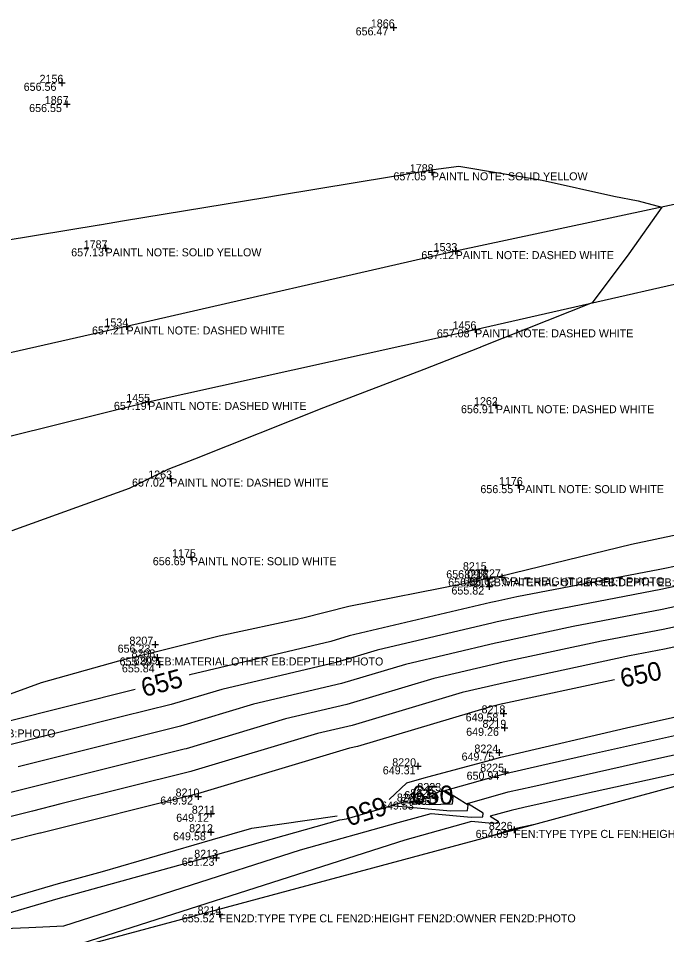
# Model space of a CAD drawing. Extents: x 2129350 to 2137777, y 657588 to 659885.
# Drawn here: x 2135773.3 to 2135870.5, y 659309.1 to 659446.5 of the extents above; entities that cross this region are included whole.
import ezdxf

# ---------------------------------------------------------------- set-up
doc = ezdxf.new("R2010")
doc.units = 0
for name, color, linetype in [('DT_X_Contour_Major', 7, 'Continuous'), ('DT_X_Contour_Minor', 7, 'Continuous'), ('DT_X_TIN_Hull', 7, 'Continuous'), ('PV_X_COP', 7, 'Continuous'), ('SV_X_Shot_Marker', 7, 'Continuous'), ('SV_X_Text_Comment', 7, 'Continuous'), ('SV_X_Text_Elevation', 7, 'Continuous'), ('SV_X_Text_Name', 7, 'Continuous')]:
    doc.layers.add(name, color=color, linetype=linetype)

msp = doc.modelspace()

# ---------------------------------------------------------------- linework, layer by layer
at = {"layer": 'DT_X_Contour_Major'}
for points in [[(2135896.61, 659369.2), (2135894.8, 659368.79), (2135894.34, 659368.69), (2135893.98, 659368.61), (2135872.37, 659364.48), (2135869.43, 659363.85), (2135848, 659359.75), (2135844.87, 659359.08), (2135844.11, 659358.93), (2135822.86, 659353.9), (2135820.14, 659353.09), (2135798.99, 659348.08), (2135798.9, 659348.05)], [(2135828.87, 659329.41), (2135831.5, 659331.9), (2135834.14, 659332.64), (2135834.85, 659332.84), (2135843.45, 659335.13), (2135845.59, 659335.73), (2135846.89, 659336.02), (2135864.47, 659340.11), (2135871.35, 659341.66), (2135888.7, 659345.68), (2135895.78, 659347.28), (2135899.34, 659348.1), (2135899.7, 659348.17), (2135917.92, 659351.97), (2135924.25, 659353.16), (2135925.42, 659353.41)], [(2135862.67, 659347.32), (2135845.92, 659343.72), (2135845.85, 659343.71), (2135844.05, 659343.28), (2135824.13, 659337.36), (2135822.93, 659337.07), (2135800.14, 659330.25), (2135800.13, 659330.25), (2135776.6, 659324.37), (2135776.52, 659324.35), (2135771.78, 659323.17), (2135766.06, 659321.69)], [(2135790.79, 659345.88), (2135771.11, 659340.95), (2135767.07, 659339.94), (2135746.91, 659334.89), (2135746.25, 659334.74), (2135746.14, 659334.71), (2135726.57, 659329.23), (2135722.03, 659328.21), (2135702.29, 659322.66), (2135697.92, 659321.68), (2135696.11, 659321.17), (2135694.05, 659320.6)], [(2135835.58, 659330.08), (2135836.24, 659330.53), (2135836.93, 659330.74), (2135838.43, 659329.8), (2135838.34, 659328.69), (2135834.93, 659328.61), (2135831.93, 659328.88), (2135834.05, 659329.52), (2135835.58, 659330.08)], [(2135724.08, 659303.06), (2135727.22, 659303.76), (2135747.77, 659308.21), (2135751.7, 659309.09), (2135755.63, 659309.94), (2135760.17, 659311.21), (2135779.3, 659316.79), (2135785.89, 659318.61), (2135802.38, 659323.42), (2135808.27, 659325.08), (2135821.07, 659326.95)]]:
    msp.add_lwpolyline(points, dxfattribs=at)
at = {"layer": 'DT_X_Contour_Minor'}
for points in [[(2135766.28, 659412.36), (2135785.42, 659415.52), (2135785.47, 659415.53), (2135789.22, 659416.14), (2135810.22, 659419.62), (2135812.28, 659419.96), (2135834.96, 659423.71), (2135835.16, 659423.74), (2135835.54, 659423.79), (2135839.34, 659424.28), (2135851.8, 659422.21), (2135862.56, 659419.79), (2135866.19, 659419.09), (2135869.76, 659418.18), (2135864.81, 659411.17), (2135859.3, 659403.82), (2135842.59, 659397.17), (2135842.5, 659397.14), (2135842.37, 659397.09), (2135834.09, 659393.83), (2135819.01, 659388.09), (2135799.69, 659380.38), (2135795.71, 659378.84), (2135795.68, 659378.83), (2135789.93, 659376.02), (2135772.3, 659369.66)], [(2135938.61, 659375.81), (2135919.78, 659371.56), (2135913.44, 659370.08), (2135895.41, 659366), (2135895.04, 659365.92), (2135894.11, 659365.72), (2135876.73, 659362.4), (2135869.6, 659360.86), (2135852.23, 659357.54), (2135845.08, 659356.01), (2135844.46, 659355.89), (2135827.1, 659351.77), (2135820.94, 659349.94), (2135803.78, 659345.88), (2135796.72, 659343.76), (2135796.21, 659343.64), (2135788.92, 659341.82), (2135772.2, 659337.63)], [(2135934.78, 659372.05), (2135920.38, 659368.8), (2135909.64, 659366.29), (2135896.02, 659363.21), (2135895.74, 659363.15), (2135894.25, 659362.83), (2135881.1, 659360.31), (2135869.77, 659357.88), (2135856.45, 659355.33), (2135845.29, 659352.94), (2135844.81, 659352.84), (2135831.33, 659349.65), (2135821.74, 659346.8), (2135808.56, 659343.67), (2135797.58, 659340.39), (2135797.19, 659340.29), (2135785.84, 659337.46), (2135773.28, 659334.31)], [(2135872.29, 659369.13), (2135865.19, 659367.6), (2135849.61, 659363.79), (2135845.12, 659362.73), (2135844.55, 659362.7), (2135844.52, 659362.7), (2135843.51, 659362.48), (2135842.33, 659362.2), (2135840.09, 659361.72), (2135822.85, 659358.32), (2135815.96, 659356.55), (2135803.38, 659353.86), (2135794.42, 659351.62), (2135793.99, 659351.52), (2135788.3, 659350.11), (2135776.72, 659346.86), (2135769.98, 659344.43)], [(2135945.94, 659368.94), (2135927.14, 659364.54), (2135921.58, 659363.29), (2135902.03, 659358.71), (2135897.23, 659357.63), (2135897.14, 659357.61), (2135894.52, 659357.04), (2135889.82, 659356.14), (2135870.12, 659351.91), (2135864.9, 659350.91), (2135845.71, 659346.79), (2135845.51, 659346.75), (2135839.81, 659345.41), (2135823.33, 659340.5), (2135818.14, 659339.27), (2135799.29, 659333.63), (2135799.15, 659333.6), (2135779.68, 659328.74), (2135775.44, 659327.67), (2135754.97, 659322.56)], [(2135930.96, 659368.3), (2135920.98, 659366.05), (2135905.83, 659362.5), (2135896.63, 659360.42), (2135896.44, 659360.38), (2135894.38, 659359.93), (2135885.46, 659358.23), (2135869.94, 659354.89), (2135860.68, 659353.12), (2135845.5, 659349.86), (2135845.16, 659349.8), (2135835.57, 659347.53), (2135822.53, 659343.65), (2135813.35, 659341.47), (2135798.43, 659337.01), (2135798.17, 659336.95), (2135782.76, 659333.1), (2135774.36, 659330.99), (2135758, 659326.91)], [(2135771.16, 659310.06), (2135774.86, 659310.23), (2135780.1, 659310.48), (2135815.61, 659321.85), (2135830.25, 659325.93), (2135835.15, 659327.3), (2135841.19, 659326.75), (2135842.92, 659326.79), (2135842.97, 659327.35), (2135840.62, 659328.82), (2135846.72, 659330.52), (2135850.4, 659331.35), (2135867.93, 659335.31), (2135888.15, 659339.73), (2135901.61, 659342.79), (2135902.43, 659342.94), (2135915.57, 659345.43), (2135943.1, 659349.37)], [(2135906.47, 659340.56), (2135903.56, 659340.15), (2135902.85, 659340.02), (2135902.81, 659340.01), (2135902.08, 659339.84), (2135858.02, 659330.2), (2135849.04, 659328.18), (2135847.16, 659327.75), (2135844.03, 659326.88), (2135845.23, 659326.13), (2135845.21, 659325.84), (2135844.32, 659325.82), (2135841.23, 659326.1), (2135838.72, 659325.4), (2135831.21, 659323.31), (2135775.33, 659305.42)], [(2135770.79, 659312.07), (2135779.26, 659314.54), (2135800.24, 659320.34), (2135802.85, 659321.1), (2135821.5, 659326.35), (2135822.47, 659326.49), (2135829.14, 659328.47), (2135829.19, 659328.52), (2135831.32, 659329.12), (2135829.2, 659328.48), (2135838.06, 659327.68), (2135840.63, 659327.74), (2135840.7, 659328.57), (2135837.21, 659330.76), (2135846.29, 659333.29), (2135851.76, 659334.53), (2135858.14, 659335.97), (2135875.68, 659339.9)], [(2135836.08, 659330.04), (2135835.73, 659329.8), (2135835.24, 659329.63), (2135836.05, 659329.65), (2135836.08, 659330.04)], [(2135850.44, 659325.61), (2135848.12, 659325.1), (2135847.68, 659325), (2135847.59, 659324.98), (2135847.44, 659324.94), (2135847.5, 659324.9), (2135847.5, 659324.89), (2135847.45, 659324.89), (2135847.3, 659324.9), (2135847.18, 659324.87), (2135846.82, 659324.77), (2135844.11, 659323.9)]]:
    msp.add_lwpolyline(points, dxfattribs=at)
at = {"layer": 'DT_X_TIN_Hull'}
msp.add_lwpolyline([(2135505.42, 659239.1), (2135573.46, 659256.02), (2135654.5, 659276.07), (2135708.23, 659289.38), (2135758.75, 659300.96), (2135847.61, 659324.84), (2135902.87, 659339.85)], dxfattribs=at)
at = {"layer": 'PV_X_COP'}
for points in [[(2136329.85, 659510.95), (2136280.38, 659502.64), (2136230.88, 659493.54), (2136181.4, 659484.18), (2136132.47, 659474.69), (2136083.19, 659464.43), (2136034.23, 659454.15), (2135985.75, 659444.01), (2135936.41, 659433.42), (2135887.96, 659422.06), (2135838.84, 659411.57), (2135789.51, 659400.28), (2135741.18, 659389.33), (2135692.54, 659377.38), (2135643.68, 659365.4), (2135595.16, 659353.53), (2135547.18, 659341.2), (2135498.35, 659328.82)], [(2135501.4, 659316.76), (2135549.86, 659329.4), (2135598.38, 659342.03), (2135647.15, 659354.06), (2135695.56, 659366.14), (2135744.4, 659377), (2135792.77, 659388.98), (2135841.76, 659399.85), (2135890.98, 659411.01), (2135939.56, 659421.48), (2135988.27, 659432.06), (2136037.65, 659442.77), (2136086.4, 659453.35), (2136135.67, 659463.31), (2136184.84, 659472.56), (2136234.37, 659481.65), (2136283.69, 659491.06), (2136332.92, 659499.96)]]:
    msp.add_lwpolyline(points, dxfattribs=at)
at = {"layer": 'SV_X_Shot_Marker'}
for p, q in [((2135829.02, 659445.09), (2135830.02, 659445.09)), ((2135829.52, 659445.59), (2135829.52, 659444.59)), ((2135829.52, 659445.09), (2135829.52, 659445.09)), ((2135779.33, 659436.79), (2135780.33, 659436.79)), ((2135779.83, 659437.29), (2135779.83, 659436.29)), ((2135779.83, 659436.79), (2135779.83, 659436.79)), ((2135780.08, 659433.61), (2135781.08, 659433.61)), ((2135780.58, 659434.11), (2135780.58, 659433.11)), ((2135780.58, 659433.61), (2135780.58, 659433.61)), ((2135835.26, 659423.89), (2135835.26, 659422.89)), ((2135834.76, 659423.39), (2135835.76, 659423.39)), ((2135835.26, 659423.39), (2135835.26, 659423.39)), ((2135785.87, 659411.99), (2135786.87, 659411.99)), ((2135786.37, 659412.49), (2135786.37, 659411.49)), ((2135786.37, 659411.99), (2135786.37, 659411.99)), ((2135838.34, 659411.57), (2135839.34, 659411.57)), ((2135838.84, 659412.07), (2135838.84, 659411.07)), ((2135838.84, 659411.57), (2135838.84, 659411.57)), ((2135789.51, 659400.78), (2135789.51, 659399.78)), ((2135789.01, 659400.28), (2135790.01, 659400.28)), ((2135789.51, 659400.28), (2135789.51, 659400.28)), ((2135841.26, 659399.85), (2135842.26, 659399.85)), ((2135841.76, 659400.35), (2135841.76, 659399.35)), ((2135841.76, 659399.85), (2135841.76, 659399.85)), ((2135792.27, 659388.98), (2135793.27, 659388.98)), ((2135792.77, 659389.48), (2135792.77, 659388.48)), ((2135792.77, 659388.98), (2135792.77, 659388.98)), ((2135844.38, 659388.48), (2135845.38, 659388.48)), ((2135844.88, 659388.98), (2135844.88, 659387.98)), ((2135844.88, 659388.48), (2135844.88, 659388.48)), ((2135795.57, 659377.49), (2135796.57, 659377.49)), ((2135796.07, 659377.99), (2135796.07, 659376.99)), ((2135796.07, 659377.49), (2135796.07, 659377.49)), ((2135847.71, 659376.5), (2135848.71, 659376.5)), ((2135848.21, 659377), (2135848.21, 659376)), ((2135848.21, 659376.5), (2135848.21, 659376.5)), ((2135799.14, 659366.2), (2135799.14, 659365.2)), ((2135798.64, 659365.7), (2135799.64, 659365.7)), ((2135799.14, 659365.7), (2135799.14, 659365.7)), ((2135842.71, 659363.75), (2135843.71, 659363.75)), ((2135843.21, 659364.25), (2135843.21, 659363.25)), ((2135843.21, 659363.75), (2135843.21, 659363.75)), ((2135842.99, 659362.54), (2135843.99, 659362.54)), ((2135843.49, 659363.04), (2135843.49, 659362.04)), ((2135843.49, 659362.54), (2135843.49, 659362.54)), ((2135845.28, 659362.69), (2135846.28, 659362.69)), ((2135845.78, 659363.19), (2135845.78, 659362.19)), ((2135845.78, 659362.69), (2135845.78, 659362.69)), ((2135843.34, 659361.31), (2135844.34, 659361.31)), ((2135843.84, 659361.81), (2135843.84, 659360.81)), ((2135843.84, 659361.31), (2135843.84, 659361.31)), ((2135793.32, 659352.6), (2135794.32, 659352.6)), ((2135793.82, 659353.1), (2135793.82, 659352.1)), ((2135793.82, 659352.6), (2135793.82, 659352.6)), ((2135794.12, 659351.18), (2135794.12, 659350.18)), ((2135793.62, 659350.68), (2135794.62, 659350.68)), ((2135794.12, 659350.68), (2135794.12, 659350.68)), ((2135794.45, 659350.15), (2135794.45, 659349.15)), ((2135793.95, 659349.65), (2135794.95, 659349.65)), ((2135794.45, 659349.65), (2135794.45, 659349.65)), ((2135845.52, 659342.3), (2135846.52, 659342.3)), ((2135846.02, 659342.8), (2135846.02, 659341.8)), ((2135846.02, 659342.3), (2135846.02, 659342.3)), ((2135845.65, 659340.14), (2135846.65, 659340.14)), ((2135846.15, 659340.64), (2135846.15, 659339.64)), ((2135846.15, 659340.14), (2135846.15, 659340.14)), ((2135844.88, 659336.43), (2135845.88, 659336.43)), ((2135845.38, 659336.93), (2135845.38, 659335.93)), ((2135845.38, 659336.43), (2135845.38, 659336.43)), ((2135833.17, 659334.87), (2135833.17, 659333.87)), ((2135832.67, 659334.37), (2135833.67, 659334.37)), ((2135833.17, 659334.37), (2135833.17, 659334.37)), ((2135845.75, 659333.56), (2135846.75, 659333.56)), ((2135846.25, 659334.06), (2135846.25, 659333.06)), ((2135846.25, 659333.56), (2135846.25, 659333.56)), ((2135836.33, 659330.66), (2135837.33, 659330.66)), ((2135836.83, 659331.16), (2135836.83, 659330.16)), ((2135836.83, 659330.66), (2135836.83, 659330.66)), ((2135799.75, 659329.84), (2135800.75, 659329.84)), ((2135800.25, 659330.34), (2135800.25, 659329.34)), ((2135800.25, 659329.84), (2135800.25, 659329.84)), ((2135833.33, 659329.59), (2135833.33, 659328.59)), ((2135835.25, 659329.77), (2135836.25, 659329.77)), ((2135835.75, 659330.27), (2135835.75, 659329.27)), ((2135835.75, 659329.77), (2135835.75, 659329.77)), ((2135802.15, 659327.76), (2135802.15, 659326.76)), ((2135832.83, 659329.09), (2135833.83, 659329.09)), ((2135833.33, 659329.09), (2135833.33, 659329.09)), ((2135801.65, 659327.26), (2135802.65, 659327.26)), ((2135802.15, 659327.26), (2135802.15, 659327.26)), ((2135847.61, 659325.34), (2135847.61, 659324.34)), ((2135801.67, 659324.49), (2135802.67, 659324.49)), ((2135802.17, 659324.99), (2135802.17, 659323.99)), ((2135802.17, 659324.49), (2135802.17, 659324.49)), ((2135847.11, 659324.84), (2135848.11, 659324.84)), ((2135847.61, 659324.84), (2135847.61, 659324.84)), ((2135802.94, 659321.16), (2135802.94, 659320.16)), ((2135802.44, 659320.66), (2135803.44, 659320.66)), ((2135802.94, 659320.66), (2135802.94, 659320.66)), ((2135803.43, 659312.69), (2135803.43, 659311.69)), ((2135802.93, 659312.19), (2135803.93, 659312.19)), ((2135803.43, 659312.19), (2135803.43, 659312.19))]:
    msp.add_line(p, q, dxfattribs=at)

# ---------------------------------------------------------------- texts
at = {"layer": 'DT_X_Contour_Major'}
for s, rotation, p in [('650', 11.9257, (2135863.81, 659346.14)), ('655', 14.9717, (2135792.13, 659344.72)), ('650', 197.4788, (2135827.98, 659329.9))]:
    msp.add_text(s, height=2.8, rotation=rotation, dxfattribs=at).set_placement(p)
msp.add_text('650', height=2.8, dxfattribs=at).set_placement((2135832.25, 659328.68))
at = {"layer": 'SV_X_Text_Comment'}
for s, p in [('PAINTL NOTE: SOLID YELLOW', (2135835.26, 659422.18)), ('PAINTL NOTE: SOLID YELLOW', (2135786.37, 659410.79)), ('PAINTL NOTE: DASHED WHITE', (2135838.84, 659410.37)), ('PAINTL NOTE: DASHED WHITE', (2135789.51, 659399.08)), ('PAINTL NOTE: DASHED WHITE', (2135841.76, 659398.65)), ('PAINTL NOTE: DASHED WHITE', (2135792.77, 659387.78)), ('PAINTL NOTE: DASHED WHITE', (2135844.88, 659387.28)), ('PAINTL NOTE: DASHED WHITE', (2135796.07, 659376.29)), ('PAINTL NOTE: SOLID WHITE', (2135848.21, 659375.3)), ('PAINTL NOTE: SOLID WHITE', (2135799.14, 659364.5)), ('EB:MATERIAL OTHER EB:DEPTH EB:PHOTO', (2135843.49, 659361.34)), ('GRLT:HEIGHT 2.5 GRLT:PHOTO', (2135845.78, 659361.49)), ('EB:MATERIAL OTHER EB:DEPTH EB:PHOTO', (2135794.12, 659349.48)), ('EB:MATERIAL OTHER EB:DEPTH EB:PHOTO', (2135744.99, 659338.7)), ('FEN:TYPE TYPE CL FEN:HEIGHT FEN:OWNER FEN:PHOTO', (2135847.61, 659323.64)), ('FEN2D:TYPE TYPE CL FEN2D:HEIGHT FEN2D:OWNER FEN2D:PHOTO', (2135803.43, 659310.99))]:
    msp.add_text(s, height=1.2, dxfattribs=at).set_placement(p)
at = {"layer": 'SV_X_Text_Elevation'}
for s, p in [('656.47', (2135823.85, 659443.9)), ('656.56', (2135774.1, 659435.59)), ('656.55', (2135774.92, 659432.41)), ('657.05', (2135829.52, 659422.18)), ('657.13', (2135781.22, 659410.79)), ('657.12', (2135833.7, 659410.37)), ('657.21', (2135784.34, 659399.08)), ('657.08', (2135836.02, 659398.65)), ('657.19', (2135787.62, 659387.78)), ('656.91', (2135839.64, 659387.28)), ('657.02', (2135790.34, 659376.29)), ('656.55', (2135842.55, 659375.3)), ('656.69', (2135793.45, 659364.5)), ('656.09', (2135837.43, 659362.55)), ('656.05', (2135837.72, 659361.34)), ('656.03', (2135840.01, 659361.49)), ('655.82', (2135838.21, 659360.11)), ('656.23', (2135788.18, 659351.4)), ('655.89', (2135788.47, 659349.48)), ('655.84', (2135788.82, 659348.45)), ('649.58', (2135840.34, 659341.1)), ('649.26', (2135840.42, 659338.94)), ('649.75', (2135839.73, 659335.23)), ('649.31', (2135827.92, 659333.17)), ('650.94', (2135840.48, 659332.36)), ('649.33', (2135831.14, 659329.46)), ('649.92', (2135794.57, 659328.64)), ('648.91', (2135830.52, 659328.57)), ('649.53', (2135827.66, 659327.89)), ('649.12', (2135796.96, 659326.06)), ('649.58', (2135796.49, 659323.29)), ('654.09', (2135841.84, 659323.64)), ('651.23', (2135797.79, 659319.46)), ('655.52', (2135797.8, 659310.99))]:
    msp.add_text(s, height=1.2, dxfattribs=at).set_placement(p)
at = {"layer": 'SV_X_Text_Name'}
for s, p in [('1866', (2135826.13, 659445.09)), ('2156', (2135776.48, 659436.79)), ('1867', (2135777.26, 659433.61)), ('1788', (2135831.97, 659423.39)), ('1787', (2135783.09, 659411.99)), ('1533', (2135835.53, 659411.57)), ('1534', (2135786.2, 659400.28)), ('1456', (2135838.38, 659399.85)), ('1455', (2135789.47, 659388.98)), ('1262', (2135841.59, 659388.48)), ('1263', (2135792.77, 659377.49)), ('1176', (2135845.33, 659376.5)), ('1175', (2135796.34, 659365.7)), ('8215', (2135839.93, 659363.75)), ('8216', (2135840.14, 659362.54)), ('8227', (2135842.05, 659362.69)), ('8217', (2135840.57, 659361.31)), ('8207', (2135789.95, 659352.6)), ('8208', (2135790.25, 659350.68)), ('8209', (2135790.58, 659349.65)), ('8218', (2135842.73, 659342.3)), ('8219', (2135842.86, 659340.14)), ('8224', (2135841.65, 659336.43)), ('8220', (2135829.34, 659334.37)), ('8225', (2135842.52, 659333.56)), ('8223', (2135833.1, 659330.66)), ('8210', (2135796.87, 659329.84)), ('8222', (2135832.03, 659329.77)), ('8221', (2135830.03, 659329.09)), ('8211', (2135799.3, 659327.26)), ('8212', (2135798.9, 659324.49)), ('8226', (2135843.81, 659324.84)), ('8213', (2135799.66, 659320.66)), ('8214', (2135800.16, 659312.19))]:
    msp.add_text(s, height=1.2, dxfattribs=at).set_placement(p)

doc.saveas('drawing.dxf')
